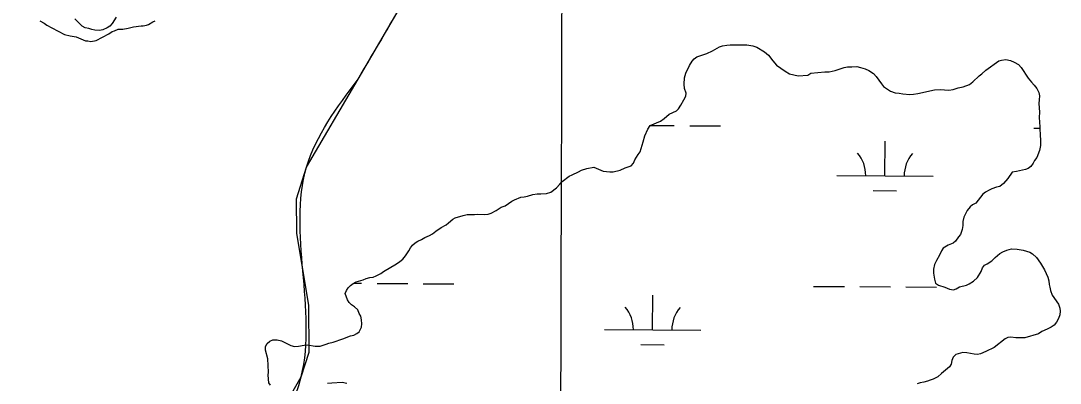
# Model space of a CAD drawing. Extents: x 3172231 to 3210228, y 940198 to 965780.
# Drawn here: x 3186388 to 3187469, y 956702 to 957079 of the extents above; entities that cross this region are included whole.
import ezdxf

# ---------------------------------------------------------------- set-up
doc = ezdxf.new("R2010")
doc.units = 0
for name, color, linetype in [('V-BORW-LINE', 7, 'Continuous'), ('V-GRID-MAJR', 7, 'Continuous'), ('V-SITE-VEGE', 7, 'Continuous'), ('V-TOPO-SHOR', 7, 'Continuous'), ('V-WETL-SWMP', 7, 'Continuous')]:
    doc.layers.add(name, color=color, linetype=linetype)

msp = doc.modelspace()

# ---------------------------------------------------------------- linework, layer by layer
at = {"layer": 'V-BORW-LINE'}
for points in [[(3186739.11, 957018.294), (3186792.556, 957109.859)], [(3186685.544, 956926.857), (3186739.11, 957018.294)], [(3186675.023, 956893.908), (3186685.544, 956926.857)], [(3186675.349, 956858.082), (3186675.023, 956893.908)], [(3186687.812, 956782.97), (3186675.349, 956858.082)], [(3186688.234, 956734.487), (3186687.812, 956782.97)], [(3186679.994, 956708.763), (3186688.234, 956734.487)], [(3186641.177, 956640.878), (3186679.994, 956708.763)]]:
    msp.add_lwpolyline(points, dxfattribs=at)
for points in [[(3186420.023, 957275.262), (3186308.616, 957147.649), (3186176.932, 957046.713)], [(3186739.11, 957018.294), (3186792.556, 957109.859), (3186827.072, 957170.807)], [(3186681.678, 956818.872), (3186685.544, 956926.857), (3186739.11, 957018.294)], [(3186596.074, 956577.687), (3186679.994, 956708.763), (3186681.678, 956818.872)]]:
    msp.add_spline(points, degree=3, dxfattribs=at)
at = {"layer": 'V-GRID-MAJR'}
msp.add_spline([(3186921.327, 945704.044), (3186937.193, 951764.175), (3186953.067, 957827.391), (3186968.941, 963890.658), (3186968.949, 963893.691)], degree=3, dxfattribs=at)
at = {"layer": 'V-SITE-VEGE'}
msp.add_lwpolyline([(3186408.369, 957079.138), (3186412.856, 957076.594), (3186415.484, 957074.399), (3186420.712, 957071.867), (3186433.791, 957064.974), (3186439.749, 957063.563), (3186446.073, 957062.528), (3186455.778, 957058.193), (3186458.006, 957058.221), (3186461.357, 957057.523), (3186466.911, 957058.703), (3186479.82, 957065.545), (3186483.504, 957067.818), (3186485.722, 957068.588), (3186489.781, 957070.495), (3186494.608, 957070.552), (3186500.167, 957071.365), (3186505.717, 957072.92), (3186513.501, 957073.76), (3186515.731, 957073.786), (3186519.061, 957074.571), (3186521.279, 957075.341), (3186525.701, 957077.995), (3186528.286, 957079.14)], dxfattribs=at)
at = {"layer": 'V-TOPO-SHOR'}
msp.add_lwpolyline([(3186487.768, 957082.955), (3186483.539, 957076.32), (3186481.073, 957073.565), (3186478.147, 957071.712), (3186473.631, 957069.612), (3186470.231, 957069.117), (3186465.459, 957069.512), (3186462.272, 957070.153), (3186459.082, 957071.249), (3186455.442, 957071.658), (3186452.241, 957073.434), (3186444.654, 957081.286)], dxfattribs=at)
at = {"layer": 'V-WETL-SWMP'}
for p, q in [((3187042.83, 956970.248), (3187067.95, 956970.077)), ((3187083.95, 956969.968), (3187115.949, 956969.75)), ((3187441.849, 956967.532), (3187447.976, 956967.49)), ((3187286.916, 956917.843), (3187287.161, 956953.843)), ((3187236.917, 956918.184), (3187336.915, 956917.503)), ((3187274.811, 956902.494), (3187298.81, 956902.331)), ((3186734.498, 956806.169), (3186742.827, 956806.112)), ((3186758.827, 956806.004), (3186790.826, 956805.786)), ((3186806.825, 956805.677), (3186838.825, 956805.459)), ((3187212.724, 956802.914), (3187244.723, 956802.696)), ((3187260.723, 956802.587), (3187292.722, 956802.369)), ((3187308.722, 956802.26), (3187340.721, 956802.042)), ((3187045.348, 956757.622), (3187045.593, 956793.621)), ((3186995.349, 956757.962), (3187095.347, 956757.282)), ((3187033.243, 956742.273), (3187057.242, 956742.11))]:
    msp.add_line(p, q, dxfattribs=at)
for points in [[(3186757.873, 956813.86), (3186762.836, 956816.419), (3186765.537, 956818.269), (3186779.059, 956826.383), (3186782.663, 956828.698), (3186785.81, 956831.234), (3186788.492, 956834.673), (3186792.062, 956839.712), (3186793.612, 956842.91), (3186795.618, 956845.886), (3186798.541, 956848.193), (3186801.245, 956849.815), (3186805.082, 956851.679), (3186808.464, 956853.537), (3186813.433, 956855.642), (3186816.588, 956857.498), (3186819.96, 956860.264), (3186825.36, 956864.19), (3186830.55, 956866.752), (3186833.019, 956869.053), (3186837.514, 956872.741), (3186840.221, 956874.137), (3186848.362, 956876.736), (3186852.44, 956877.467), (3186855.842, 956877.736), (3186860.158, 956877.563), (3186863.333, 956877.829), (3186870.376, 956877.463), (3186874.456, 956877.967), (3186877.396, 956878.912), (3186882.807, 956881.93), (3186887.989, 956885.173), (3186892.055, 956886.813), (3186899.036, 956891.44), (3186901.743, 956892.836), (3186908.293, 956895.641), (3186911.692, 956896.138), (3186915.316, 956896.864), (3186920.747, 956898.293), (3186925.278, 956899.03), (3186929.137, 956899.078), (3186935.034, 956899.605), (3186939.557, 956901.024), (3186945.406, 956905.41), (3186948.993, 956909.087), (3186951.453, 956912.069), (3186958.65, 956917.607), (3186961.814, 956918.781), (3186968.357, 956922.041), (3186971.513, 956923.896), (3186976.941, 956925.553), (3186984.418, 956926.781), (3186994.003, 956922.813), (3187001.051, 956921.992), (3187004.229, 956922.032), (3187011.701, 956923.713), (3187016.893, 956926.048), (3187023.221, 956928.397), (3187025.458, 956931.149), (3187026.78, 956934.344), (3187030.342, 956940.064), (3187032.351, 956942.813), (3187035.627, 956953.298), (3187037.367, 956959.449), (3187040.458, 956966.526), (3187042.683, 956970.186), (3187053.749, 956974.864), (3187057.351, 956977.406), (3187062.515, 956982.011), (3187070.194, 956985.284), (3187072.436, 956987.582), (3187074.888, 956991.245), (3187077.998, 956996.733), (3187079.767, 957000.614), (3187080.181, 957003.798), (3187078.53, 957008.772), (3187078.023, 957013.08), (3187078.619, 957019.898), (3187079.922, 957024.682), (3187083.683, 957032.675), (3187086.351, 957037.249), (3187088.592, 957039.547), (3187091.518, 957041.627), (3187098.754, 957043.987), (3187101.691, 957045.158), (3187107.559, 957047.955), (3187114.776, 957051.905), (3187117.94, 957053.079), (3187122.471, 957053.816), (3187125.873, 957054.085), (3187132.459, 957053.94), (3187143.355, 957054.075), (3187149.725, 957053.019), (3187153.828, 957051.707), (3187161.608, 957046.809), (3187165.964, 957043.458), (3187170.35, 957037.609), (3187174.268, 957032.89), (3187183.2, 957026.643), (3187187.774, 957023.976), (3187196.882, 957021.818)], [(3187196.882, 957021.818), (3187206.864, 957022.396), (3187209.79, 957024.476), (3187224.528, 957026.02), (3187229.068, 957026.077), (3187235.18, 957027.515), (3187244.454, 957030.354), (3187248.077, 957031.08), (3187252.617, 957031.136), (3187257.836, 957031.428), (3187261.479, 957030.565), (3187266.493, 957029.038), (3187270.144, 957027.494), (3187274.954, 957024.148), (3187277.714, 957021.231), (3187283.258, 957013.58), (3187285.564, 957010.657), (3187292.661, 957005.978), (3187297.677, 957004.223), (3187301.769, 957003.82), (3187305.412, 957002.957), (3187312.909, 957002.596), (3187316.538, 957002.868), (3187321.07, 957003.605), (3187338.504, 957007.454), (3187344.406, 957007.527), (3187348.724, 957007.127), (3187353.267, 957006.956), (3187357.799, 957007.693), (3187363.227, 957009.35), (3187368.434, 957010.549), (3187374.765, 957012.671), (3187378.36, 957015.667), (3187384.867, 957021.878), (3187387.566, 957023.955), (3187391.831, 957027.867), (3187405.336, 957037.343), (3187408.276, 957038.288), (3187412.583, 957038.795), (3187417.362, 957037.946), (3187421.47, 957036.181), (3187425.817, 957033.51), (3187428.578, 957030.593), (3187435.755, 957019.33), (3187439.211, 957015.286), (3187442.201, 957012.145), (3187444.741, 957008.771), (3187447.064, 957004.486), (3187447.787, 957001.089), (3187447.16, 956996.768), (3187446.978, 956993.133), (3187447.771, 956984.061), (3187447.161, 956978.378), (3187447.96, 956968.852), (3187448.005, 956965.22), (3187448.271, 956962.045), (3187448.608, 956953.195), (3187448.656, 956949.336), (3187447.81, 956944.33), (3187444.722, 956937.027), (3187442.491, 956933.821), (3187440.939, 956930.85), (3187438.481, 956927.641), (3187436.009, 956925.567), (3187433.072, 956924.395), (3187423.564, 956922.234), (3187419.259, 956921.5), (3187414.798, 956915.087), (3187410.093, 956910.034), (3187406.5, 956906.811), (3187403.103, 956906.088), (3187398.129, 956904.437), (3187395.195, 956903.039), (3187391.588, 956900.951), (3187388.892, 956898.647), (3187381.517, 956889.247), (3187377.904, 956887.613), (3187375.433, 956885.539), (3187372.3, 956881.867), (3187368.979, 956875.015), (3187367.9, 956870.461), (3187367.954, 956866.148), (3187367.323, 956862.054), (3187365.345, 956856.807), (3187363.333, 956854.285), (3187360.435, 956849.935), (3187357.964, 956847.861), (3187352.541, 956845.751), (3187347.583, 956842.738), (3187345.801, 956839.991), (3187343.59, 956835.196), (3187340.477, 956829.936), (3187338.487, 956825.597), (3187337.411, 956820.816), (3187337.465, 956816.503), (3187338.449, 956810.385), (3187339.635, 956806.313), (3187342.614, 956804.08), (3187349.222, 956802.118), (3187354.014, 956800.135), (3187358.112, 956799.277)], [(3187358.112, 956799.277), (3187361.049, 956800.449), (3187364.431, 956802.307), (3187371.673, 956804.213), (3187374.61, 956805.385), (3187379.113, 956808.392), (3187383.154, 956812.075), (3187386.934, 956818.479), (3187388.251, 956822.127), (3187390.488, 956824.88), (3187393.195, 956826.275), (3187397.925, 956829.285), (3187401.515, 956832.736), (3187406.456, 956837.11), (3187409.384, 956838.963), (3187413.678, 956840.606), (3187418.655, 956842.029), (3187424.335, 956841.646), (3187430.706, 956840.59), (3187437.544, 956838.404), (3187440.287, 956836.849), (3187444.651, 956832.816), (3187448.81, 956826.965), (3187452.757, 956819.975), (3187456.254, 956812.527), (3187457.21, 956808.679), (3187457.712, 956804.825), (3187458.43, 956801.883), (3187458.923, 956798.71), (3187460.801, 956793.739), (3187467.275, 956784.284), (3187468.688, 956780.214), (3187469.181, 956777.042), (3187468.775, 956773.177), (3187467.461, 956769.301), (3187465.463, 956765.644), (3187462.775, 956762.659), (3187459.853, 956760.353), (3187455.565, 956758.256), (3187450.145, 956755.919), (3187446.541, 956753.604), (3187432.291, 956749.34), (3187427.978, 956749.287), (3187423.208, 956749.455), (3187417.978, 956750.071), (3187414.806, 956749.578), (3187412.099, 956748.182), (3187400.629, 956739.412), (3187391.829, 956734.99), (3187386.409, 956732.652), (3187383.237, 956732.159), (3187379.829, 956732.343), (3187375.958, 956733.204), (3187372.091, 956733.837), (3187367.999, 956734.24), (3187360.536, 956731.877), (3187357.843, 956729.347), (3187356.526, 956725.698), (3187355.666, 956721.827), (3187354.111, 956719.084), (3187345.796, 956712.169), (3187341.979, 956708.717), (3187337.241, 956706.387), (3187334.074, 956705.44), (3187331.137, 956704.269), (3187327.516, 956703.315), (3187323.438, 956702.584), (3187320.499, 956701.639)], [(3186648.035, 956700.115), (3186646.188, 956702.59), (3186645.635, 956710.529), (3186645.823, 956713.71), (3186645.197, 956727.552), (3186643.044, 956736.379), (3186642.994, 956740.465), (3186644.546, 956743.436), (3186647.242, 956745.74), (3186650.627, 956747.371), (3186655.167, 956747.427), (3186659.494, 956746.346), (3186669.32, 956741.246), (3186673.191, 956740.386), (3186677.274, 956740.663), (3186682.935, 956741.869), (3186686.567, 956741.914), (3186694.529, 956740.65), (3186699.75, 956740.715), (3186705.854, 956742.834), (3186708.793, 956743.778), (3186713.319, 956744.97), (3186723.268, 956748.272), (3186731.174, 956751.548), (3186734.797, 956752.274), (3186737.729, 956753.9), (3186740.43, 956755.749), (3186742.641, 956760.545), (3186743.053, 956763.955), (3186742.775, 956768.038), (3186742.046, 956771.889), (3186740.421, 956774.82), (3186739.014, 956778.436), (3186735.342, 956781.569), (3186732.363, 956783.802), (3186729.835, 956786.268), (3186728.212, 956788.972), (3186725.861, 956795.527), (3186726.956, 956798.719), (3186728.966, 956801.469), (3186731.208, 956803.767), (3186733.906, 956805.844), (3186737.289, 956807.702), (3186744.527, 956809.835), (3186747.691, 956811.009), (3186751.312, 956811.962), (3186754.712, 956812.459), (3186757.873, 956813.86)], [(3186727.474, 956702.008), (3186722.696, 956702.857), (3186711.805, 956702.268), (3186707.498, 956701.761)]]:
    msp.add_lwpolyline(points, dxfattribs=at)
for centre, start, end in [((3187231.677, 956918.694), 358.838165, 40.381824), ((3187342.161, 956917.942), 138.838162, 180.381821), ((3186990.109, 956758.473), 358.838165, 40.381824), ((3187100.593, 956757.721), 138.838162, 180.381821)]:
    msp.add_arc(centre, 35.246, start, end, dxfattribs=at)

doc.saveas('drawing.dxf')
